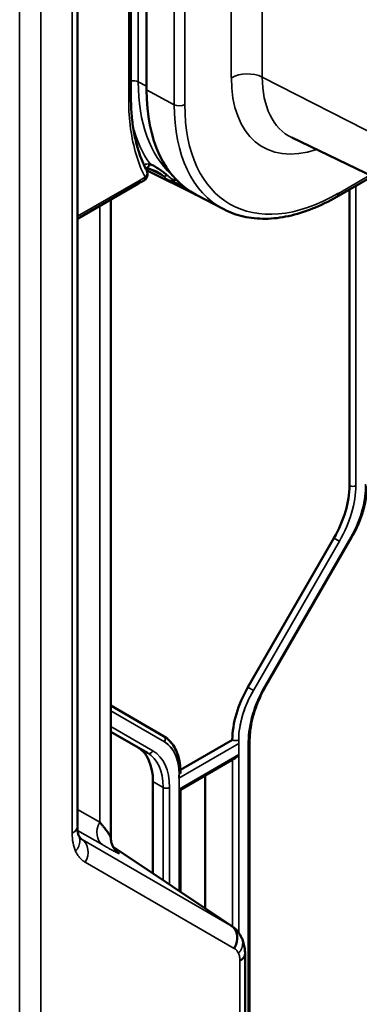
# Model space of a CAD drawing. Header units: millimetres. Extents: x 0 to 14369, y -869 to 2970.
# Tile 487 of 656: x 3576 to 3599, y 1331 to 1396. Entities that reach past the tile are written whole.
import ezdxf

# ---------------------------------------------------------------- set-up
doc = ezdxf.new("R2010")
doc.units = ezdxf.units.MM
doc.header["$LTSCALE"] = 10
doc.layers.add('Sichtbar (ISO)', color=7, linetype='Continuous', lineweight=50)
doc.layers.add('Sichtbar schmal (ISO)', color=7, linetype='Continuous', lineweight=35)

msp = doc.modelspace()

# ---------------------------------------------------------------- linework, layer by layer
at = {"layer": 'Sichtbar (ISO)'}
for p, q in [((3579.803, 1465.605), (3579.803, 1342.885)), ((3583.354, 1433.673), (3583.354, 1391.216)), ((3584.392, 1391.695), (3584.392, 1434.153)), ((3607.881, 1381.848), (3594.031, 1388.518)), ((3587.733, 1384.701), (3584.389, 1386.355)), ((3585.03, 1386.28), (3585.045, 1386.272)), ((3597.016, 1384.598), (3599.361, 1385.951)), ((3583.855, 1385.48), (3579.803, 1383.14)), ((3589.509, 1383.774), (3587.686, 1384.725)), ((3597.862, 1385.086), (3597.862, 1365.45)), ((3582.015, 1342.095), (3582.015, 1384.418)), ((3596.827, 1361.966), (3591.119, 1352.081)), ((3597.997, 1362.007), (3592.29, 1352.122)), ((3597.997, 1362.007), (3592.29, 1352.122)), ((3585.513, 1348.844), (3582.015, 1350.863)), ((3585.513, 1348.844), (3582.015, 1350.863)), ((3582.015, 1349.131), (3584.452, 1347.724)), ((3584.452, 1347.724), (3582.015, 1349.131)), ((3590.084, 1348.596), (3586.633, 1346.604)), ((3591.232, 1348.579), (3591.232, 1323.891)), ((3591.232, 1348.579), (3591.232, 1323.891)), ((3586.636, 1345.279), (3590.296, 1347.392)), ((3586.636, 1346.361), (3586.636, 1346.432)), ((3588.281, 1346.229), (3588.281, 1337.421)), ((3588.281, 1337.421), (3588.281, 1346.229)), ((3584.816, 1339.735), (3584.816, 1345.823)), ((3584.816, 1345.823), (3584.816, 1339.735)), ((3586.548, 1345.33), (3586.636, 1345.279)), ((3586.636, 1338.519), (3586.636, 1345.279)), ((3586.636, 1338.519), (3586.636, 1345.279)), ((3579.47, 1342.406), (3579.469, 1342.406)), ((3581.151, 1342.07), (3581.153, 1342.069)), ((3590.04, 1336.247), (3582.173, 1341.499)), ((3590.938, 1205.277), (3590.938, 1334.43))]:
    msp.add_line(p, q, dxfattribs=at)
msp.add_arc((3583.959, 1386.099), 0.5, 295.27652, 27.54629, dxfattribs=at)
for centre, major_axis, ratio, start_param, end_param in [((3594.998, 1397.819), (-7.5, -12.99), 0.57735, 5.497787, 6.307881), ((3584.263, 1386.996), (-0.002, -0.511), 0.776506, 0.151314, 1.131663), ((3586.111, 1386.123), (-0.286, -0.41), 0.815479, 0.105388, 0.952774), ((3586.292, 1385.252), (0.288, 0.412), 0.815479, 0.556102, 0.878146), ((3587.845, 1385.207), (0.251, 0.433), 0.577339, 3.122242, 3.154315), ((3594.998, 1397.819), (-7.5, -12.99), 0.57735, 0.013123, 0.024695), ((3594.327, 1363.409), (-2.5, -4.33), 0.57735, 1.570796, 2.356194), ((3593.619, 1350.637), (-2.5, -4.33), 0.57735, 4.712389, 5.497787), ((3581.28, 1343.782), (2.5, 4.33), 0.57735, 5.497787, 6.283185), ((3581.28, 1343.782), (2.5, 4.33), 0.57735, 5.497787, 6.283185), ((3590.296, 1347.739), (-0.212, -0.367), 0.57735, 0.785398, 1.570796), ((3589.366, 1335.253), (0.6, 1.039), 0.816497, 4.712389, 6.230825), ((3589.738, 1334.43), (1.2, 0), 0.57735, 5.497787, 6.300255)]:
    msp.add_ellipse(centre, major_axis=major_axis, ratio=ratio, start_param=start_param, end_param=end_param, dxfattribs=at)
for points, knots in [([(3584.402, 1386.331), (3584.267, 1386.588), (3584.143, 1386.861), (3583.922, 1387.435), (3583.824, 1387.737), (3583.655, 1388.367), (3583.584, 1388.696), (3583.469, 1389.377), (3583.426, 1389.73), (3583.369, 1390.458), (3583.354, 1390.832), (3583.354, 1391.216)], [2.705076, 2.705076, 2.705076, 2.705076, 2.7923793, 2.7923793, 2.8796827, 2.8796827, 2.966986, 2.966986, 3.0542893, 3.0542893, 3.1415927, 3.1415927, 3.1415927, 3.1415927]), ([(3584.621, 1386.777), (3584.72, 1386.732), (3584.822, 1386.677), (3584.924, 1386.618), (3585.026, 1386.558), (3585.128, 1386.493), (3585.228, 1386.426), (3585.328, 1386.359), (3585.426, 1386.29), (3585.52, 1386.22), (3585.567, 1386.185), (3585.613, 1386.15), (3585.658, 1386.115), (3585.703, 1386.08), (3585.747, 1386.045), (3585.789, 1386.01)], [0, 0, 0, 0, 0.25, 0.25, 0.25, 0.5, 0.5, 0.5, 0.75, 0.75, 0.75, 0.875, 0.875, 0.875, 1, 1, 1, 1]), ([(3585.101, 1386.244), (3584.885, 1386.358), (3584.614, 1386.446), (3584.356, 1386.476), (3584.341, 1386.478), (3584.326, 1386.479)], [0, 0, 0, 0, 0.1239648, 0.1239648, 0.1317421, 0.1317421, 0.1317421, 0.1317421]), ([(3585.443, 1386.016), (3585.402, 1386.051), (3585.357, 1386.085), (3585.31, 1386.117), (3585.264, 1386.149), (3585.214, 1386.18), (3585.163, 1386.209), (3585.143, 1386.221), (3585.122, 1386.233), (3585.101, 1386.244)], [0, 0, 0, 0, 0.125, 0.125, 0.125, 0.25, 0.25, 0.25, 0.2999643, 0.2999643, 0.2999643, 0.2999643]), ([(3583.855, 1385.48), (3583.876, 1385.492), (3583.898, 1385.504), (3583.94, 1385.528), (3583.962, 1385.54), (3584.004, 1385.562), (3584.025, 1385.573), (3584.068, 1385.595), (3584.089, 1385.606), (3584.131, 1385.626), (3584.152, 1385.637), (3584.173, 1385.646)], [4.71238898, 4.71238898, 4.71238898, 4.71238898, 4.73072977, 4.73072977, 4.74907057, 4.74907057, 4.76741136, 4.76741136, 4.78575215, 4.78575215, 4.80409294, 4.80409294, 4.80409294, 4.80409294]), ([(3586.248, 1385.557), (3586.246, 1385.558), (3586.245, 1385.56), (3586.243, 1385.561), (3586.215, 1385.58), (3586.189, 1385.601), (3586.177, 1385.621), (3586.168, 1385.638), (3586.167, 1385.654), (3586.18, 1385.669), (3586.182, 1385.671), (3586.184, 1385.673), (3586.185, 1385.674)], [0.6787948, 0.6787948, 0.6787948, 0.6787948, 0.6875524, 0.6875524, 0.6875524, 0.825, 0.825, 0.825, 0.9328533, 0.9328533, 0.9328533, 0.944368, 0.944368, 0.944368, 0.944368]), ([(3586.185, 1385.674), (3586.187, 1385.676), (3586.189, 1385.677), (3586.19, 1385.679), (3586.195, 1385.682), (3586.2, 1385.685), (3586.205, 1385.688), (3586.209, 1385.69), (3586.213, 1385.692), (3586.218, 1385.694)], [0.94436802, 0.94436802, 0.94436802, 0.94436802, 0.95486283, 0.95486283, 0.95486283, 0.97957817, 0.97957817, 0.97957817, 0.99984743, 0.99984743, 0.99984743, 0.99984743]), ([(3586.706, 1385.348), (3586.698, 1385.351), (3586.69, 1385.355), (3586.681, 1385.358), (3586.669, 1385.363), (3586.657, 1385.369), (3586.644, 1385.374), (3586.635, 1385.379), (3586.625, 1385.383), (3586.616, 1385.387), (3586.596, 1385.395), (3586.576, 1385.403), (3586.556, 1385.411), (3586.533, 1385.42), (3586.511, 1385.429), (3586.489, 1385.437), (3586.458, 1385.45), (3586.428, 1385.462), (3586.399, 1385.475), (3586.375, 1385.486), (3586.351, 1385.498), (3586.327, 1385.51), (3586.32, 1385.514), (3586.312, 1385.518), (3586.305, 1385.522), (3586.288, 1385.532), (3586.272, 1385.542), (3586.255, 1385.553), (3586.253, 1385.554), (3586.251, 1385.556), (3586.248, 1385.557)], [0.0024735, 0.0024735, 0.0024735, 0.0024735, 0.0398174, 0.0398174, 0.0398174, 0.092505, 0.092505, 0.092505, 0.1319233, 0.1319233, 0.1319233, 0.2125218, 0.2125218, 0.2125218, 0.3038946, 0.3038946, 0.3038946, 0.4360792, 0.4360792, 0.4360792, 0.5495816, 0.5495816, 0.5495816, 0.5859765, 0.5859765, 0.5859765, 0.6672242, 0.6672242, 0.6672242, 0.6787948, 0.6787948, 0.6787948, 0.6787948]), ([(3589.509, 1383.774), (3589.922, 1383.559), (3590.365, 1383.397), (3591.294, 1383.186), (3591.779, 1383.137), (3592.78, 1383.147), (3593.295, 1383.207), (3594.341, 1383.432), (3594.873, 1383.596), (3595.942, 1384.025), (3596.48, 1384.288), (3597.016, 1384.598)], [3.951686, 3.951686, 3.951686, 3.951686, 4.1038266, 4.1038266, 4.2559672, 4.2559672, 4.4081078, 4.4081078, 4.5602484, 4.5602484, 4.712389, 4.712389, 4.712389, 4.712389]), ([(3599.011, 1365.433), (3599.011, 1365.218), (3598.996, 1364.997), (3598.939, 1364.545), (3598.896, 1364.315), (3598.783, 1363.85), (3598.714, 1363.616), (3598.549, 1363.148), (3598.454, 1362.915), (3598.242, 1362.455), (3598.125, 1362.228), (3597.997, 1362.007)], [0, 0, 0, 0, 0.1570796, 0.1570796, 0.3141593, 0.3141593, 0.4712389, 0.4712389, 0.6283185, 0.6283185, 0.7853982, 0.7853982, 0.7853982, 0.7853982]), ([(3599.011, 1365.433), (3599.011, 1365.237), (3598.998, 1365.036), (3598.948, 1364.601), (3598.906, 1364.366), (3598.795, 1363.892), (3598.725, 1363.652), (3598.559, 1363.174), (3598.463, 1362.936), (3598.247, 1362.465), (3598.127, 1362.233), (3597.997, 1362.007)], [6.2831853, 6.2831853, 6.2831853, 6.2831853, 6.4262655, 6.4262655, 6.586845, 6.586845, 6.7474245, 6.7474245, 6.908004, 6.908004, 7.0685835, 7.0685835, 7.0685835, 7.0685835]), ([(3592.29, 1352.122), (3592.156, 1351.89), (3592.032, 1351.651), (3591.809, 1351.168), (3591.71, 1350.924), (3591.538, 1350.435), (3591.466, 1350.191), (3591.349, 1349.711), (3591.305, 1349.474), (3591.247, 1349.015), (3591.232, 1348.792), (3591.232, 1348.579)], [2.3561945, 2.3561945, 2.3561945, 2.3561945, 2.5132741, 2.5132741, 2.6703538, 2.6703538, 2.8274334, 2.8274334, 2.984513, 2.984513, 3.1415927, 3.1415927, 3.1415927, 3.1415927]), ([(3592.29, 1352.122), (3592.156, 1351.89), (3592.032, 1351.651), (3591.809, 1351.168), (3591.71, 1350.924), (3591.538, 1350.435), (3591.466, 1350.191), (3591.349, 1349.711), (3591.305, 1349.474), (3591.247, 1349.015), (3591.232, 1348.792), (3591.232, 1348.579)], [2.3561945, 2.3561945, 2.3561945, 2.3561945, 2.5132741, 2.5132741, 2.6703538, 2.6703538, 2.8274334, 2.8274334, 2.984513, 2.984513, 3.1415927, 3.1415927, 3.1415927, 3.1415927]), ([(3585.513, 1348.844), (3585.659, 1348.759), (3585.794, 1348.654), (3586.035, 1348.41), (3586.142, 1348.271), (3586.323, 1347.965), (3586.398, 1347.798), (3586.518, 1347.441), (3586.562, 1347.252), (3586.622, 1346.855), (3586.636, 1346.647), (3586.636, 1346.432)], [5.4977871, 5.4977871, 5.4977871, 5.4977871, 5.6548668, 5.6548668, 5.8119464, 5.8119464, 5.969026, 5.969026, 6.1261057, 6.1261057, 6.2831853, 6.2831853, 6.2831853, 6.2831853]), ([(3585.513, 1348.844), (3585.663, 1348.757), (3585.801, 1348.649), (3586.046, 1348.398), (3586.153, 1348.255), (3586.336, 1347.939), (3586.411, 1347.766), (3586.529, 1347.398), (3586.572, 1347.202), (3586.624, 1346.816), (3586.636, 1346.627), (3586.636, 1346.432)], [5.4977871, 5.4977871, 5.4977871, 5.4977871, 5.6585239, 5.6585239, 5.8192606, 5.8192606, 5.9799973, 5.9799973, 6.1407341, 6.1407341, 6.2831853, 6.2831853, 6.2831853, 6.2831853]), ([(3582.005, 1342.132), (3582.005, 1342.132), (3582.005, 1342.132), (3582.005, 1342.132), (3581.998, 1342.155), (3581.988, 1342.179), (3581.976, 1342.205), (3581.963, 1342.233), (3581.947, 1342.263), (3581.929, 1342.295), (3581.889, 1342.363), (3581.837, 1342.438), (3581.777, 1342.52), (3581.713, 1342.606), (3581.639, 1342.699), (3581.557, 1342.8), (3581.515, 1342.851), (3581.471, 1342.903), (3581.425, 1342.958), (3581.402, 1342.985), (3581.379, 1343.012), (3581.355, 1343.04), (3581.343, 1343.054), (3581.331, 1343.068), (3581.319, 1343.082), (3581.307, 1343.096), (3581.295, 1343.11), (3581.283, 1343.124)], [0.4567864, 0.4567864, 0.4567864, 0.4567864, 0.4568887, 0.4568887, 0.4568887, 0.515432, 0.515432, 0.515432, 0.5784397, 0.5784397, 0.5784397, 0.7141383, 0.7141383, 0.7141383, 0.8569585, 0.8569585, 0.8569585, 0.9288401, 0.9288401, 0.9288401, 0.9645529, 0.9645529, 0.9645529, 0.9823146, 0.9823146, 0.9823146, 1, 1, 1, 1]), ([(3579.8, 1342.837), (3579.801, 1342.759), (3579.804, 1342.687), (3579.819, 1342.489), (3579.838, 1342.391), (3579.869, 1342.287), (3579.88, 1342.259), (3579.892, 1342.232)], [0.0068135, 0.0068135, 0.0068135, 0.0068135, 0.0387509, 0.0387509, 0.1042122, 0.1042122, 0.1340929, 0.1340929, 0.1340929, 0.1340929]), ([(3582.018, 1342.065), (3582.018, 1342.069), (3582.018, 1342.073), (3582.018, 1342.077), (3582.016, 1342.093), (3582.012, 1342.112), (3582.005, 1342.132)], [0.38882025, 0.38882025, 0.38882025, 0.38882025, 0.40316836, 0.40316836, 0.40316836, 0.4567864, 0.4567864, 0.4567864, 0.4567864]), ([(3582.018, 1342.065), (3582.018, 1342.06), (3582.018, 1342.054), (3582.019, 1342.042), (3582.019, 1342.037), (3582.02, 1342.024), (3582.02, 1342.018), (3582.021, 1342.005), (3582.022, 1341.998), (3582.023, 1341.983), (3582.024, 1341.973), (3582.029, 1341.934), (3582.033, 1341.905), (3582.053, 1341.797), (3582.076, 1341.718), (3582.135, 1341.567), (3582.174, 1341.493), (3582.231, 1341.402), (3582.25, 1341.375), (3582.294, 1341.316), (3582.318, 1341.288), (3582.352, 1341.252), (3582.363, 1341.24), (3582.381, 1341.222), (3582.387, 1341.218), (3582.39, 1341.215), (3582.39, 1341.215), (3582.39, 1341.215)], [0, 0, 0, 0, 0.0024231, 0.0024231, 0.0042927, 0.0042927, 0.0062723, 0.0062723, 0.0081849, 0.0081849, 0.0111383, 0.0111383, 0.0200128, 0.0200128, 0.0442664, 0.0442664, 0.069502, 0.069502, 0.0809488, 0.0809488, 0.0978998, 0.0978998, 0.1117298, 0.1117298, 0.1291355, 0.1291355, 0.135196, 0.135196, 0.135196, 0.135196]), ([(3590.06, 1336.234), (3590.226, 1336.124), (3590.371, 1335.987), (3590.572, 1335.72), (3590.644, 1335.596), (3590.703, 1335.465)], [0, 0, 0, 0, 0.0658523, 0.0658523, 0.1155692, 0.1155692, 0.1155692, 0.1155692]), ([(3590.705, 1335.46), (3590.804, 1335.24), (3590.873, 1334.993), (3590.921, 1334.639), (3590.93, 1334.541), (3590.933, 1334.441)], [0.0006994, 0.0006994, 0.0006994, 0.0006994, 0.0835987, 0.0835987, 0.1148328, 0.1148328, 0.1148328, 0.1148328])]:
    msp.add_open_spline(points, degree=3, knots=knots, dxfattribs=at)
for points in [[(3584.402, 1386.33), (3584.402, 1386.33), (3584.402, 1386.331), (3584.402, 1386.331)], [(3584.172, 1385.647), (3584.173, 1385.647), (3584.173, 1385.647), (3584.173, 1385.647)], [(3586.699, 1385.402), (3586.702, 1385.384), (3586.705, 1385.366), (3586.707, 1385.348)], [(3579.89, 1342.235), (3579.943, 1342.119), (3580.036, 1342.028), (3580.065, 1342.009)]]:
    msp.add_open_spline(points, degree=3, dxfattribs=at)
at = {"layer": 'Sichtbar schmal (ISO)'}
for p, q in [((3579.451, 1342.395), (3579.451, 1465.33)), ((3577.384, 1463.797), (3577.384, 1328.572)), ((3575.969, 1328.216), (3575.969, 1463.115)), ((3590.017, 1434.951), (3590.017, 1392.494)), ((3592.072, 1392.53), (3592.072, 1434.988)), ((3583.84, 1392.215), (3583.84, 1434.672)), ((3583.208, 1391.012), (3583.208, 1433.469)), ((3586.234, 1433.161), (3586.234, 1390.703)), ((3586.929, 1390.71), (3586.929, 1433.168)), ((3604.134, 1386.369), (3592.072, 1392.53)), ((3583.84, 1392.215), (3584.392, 1391.928)), ((3586.234, 1390.703), (3584.392, 1391.695)), ((3584.603, 1386.432), (3585.443, 1386.016)), ((3599.201, 1386.028), (3597.12, 1384.826)), ((3579.803, 1383.309), (3583.959, 1385.709)), ((3586.847, 1385.276), (3586.707, 1385.346)), ((3598.286, 1365.45), (3598.286, 1385.331)), ((3598.286, 1385.331), (3598.286, 1365.45)), ((3597.862, 1385.086), (3597.862, 1365.45)), ((3581.283, 1383.995), (3581.283, 1343.124)), ((3596.827, 1361.966), (3591.119, 1352.081)), ((3592.242, 1352.15), (3597.949, 1362.035)), ((3597.949, 1362.035), (3592.242, 1352.15)), ((3597.189, 1361.757), (3596.827, 1361.966)), ((3596.827, 1361.966), (3597.189, 1361.757)), ((3597.997, 1362.007), (3597.949, 1362.035)), ((3597.949, 1362.035), (3597.997, 1362.007)), ((3597.189, 1361.757), (3591.482, 1351.872)), ((3591.482, 1351.872), (3597.189, 1361.757)), ((3591.119, 1352.081), (3591.482, 1351.872)), ((3591.482, 1351.872), (3591.119, 1352.081)), ((3592.242, 1352.15), (3592.29, 1352.122)), ((3592.29, 1352.122), (3592.242, 1352.15)), ((3585.575, 1348.461), (3582.015, 1350.517)), ((3582.015, 1350.517), (3585.575, 1348.461)), ((3582.015, 1349.477), (3584.814, 1347.861)), ((3584.814, 1347.861), (3582.015, 1349.477)), ((3590.515, 1348.355), (3586.542, 1346.061)), ((3590.508, 1335.805), (3590.508, 1348.596)), ((3591.145, 1348.456), (3591.145, 1323.768)), ((3591.145, 1323.768), (3591.145, 1348.456)), ((3586.548, 1345.33), (3590.508, 1347.616)), ((3590.508, 1347.616), (3590.508, 1335.805)), ((3590.084, 1347.27), (3590.084, 1336.218)), ((3590.084, 1336.218), (3590.084, 1347.27)), ((3586.548, 1346.31), (3586.548, 1338.578)), ((3584.816, 1345.823), (3585.488, 1345.435)), ((3585.488, 1345.435), (3584.816, 1345.823)), ((3585.488, 1345.435), (3585.488, 1339.286)), ((3585.488, 1339.286), (3585.488, 1345.435)), ((3585.912, 1339.003), (3585.912, 1345.435)), ((3585.912, 1345.435), (3585.912, 1339.003)), ((3586.548, 1338.578), (3586.548, 1345.33)), ((3581.283, 1343.124), (3579.803, 1343.978)), ((3581.373, 1343.019), (3581.373, 1343.019)), ((3579.452, 1342.357), (3579.452, 1342.356)), ((3579.812, 1342.59), (3581.488, 1341.622)), ((3581.094, 1342.492), (3581.095, 1342.492)), ((3580.113, 1341.979), (3580.039, 1342.028)), ((3580.118, 1341.976), (3590.009, 1336.265)), ((3590.009, 1336.265), (3582.175, 1341.495)), ((3590.214, 1334.763), (3580.32, 1340.475)), ((3590.35, 1335.08), (3590.351, 1335.079)), ((3590.63, 1334.628), (3590.63, 1334.627)), ((3590.586, 1205.407), (3590.586, 1333.94))]:
    msp.add_line(p, q, dxfattribs=at)
for centre, major_axis, ratio, start_param, end_param in [((3591.078, 1391.881), (-1.5, 0), 0.57735, 3.988077, 5.497787), ((3597.12, 1396.594), (-5.022, -8.698), 0.57735, 5.497787, 6.862927), ((3598.116, 1396.019), (-4.273, -7.402), 0.57735, 5.497787, 6.326447), ((3583.506, 1392), (-0.5, 0), 0.57735, 3.979351, 5.02027), ((3594.273, 1398.238), (-7.377, -12.777), 0.57735, 5.497787, 6.160982), ((3582.854, 1391.216), (0.5, 0), 0.57735, 5.497787, 6.283185), ((3586.575, 1390.914), (-0.5, 0), 0.57735, 0.820305, 2.356194), ((3596.778, 1396.791), (-7.456, -12.914), 0.57735, 5.497787, 6.307881), ((3597.12, 1396.594), (-7.206, -12.481), 0.57735, 5.497787, 7.068583), ((3593.938, 1398.431), (-7.627, -13.21), 0.57735, 5.744151, 6.025895), ((3582.898, 1381.851), (2.698, 4.673), 0.57735, 0.316699, 0.436968), ((3585.707, 1386.437), (-0.327, -0.378), 0.811538, 0.187124, 1.001569), ((3583.605, 1385.913), (0.25, -0.433), 0.57735, 0, 0.785398), ((3587.031, 1385.613), (-0.223, -0.448), 0.534531, 5.585038, 6.258027), ((3596.766, 1385.031), (0.25, -0.433), 0.57735, 0, 0.785398), ((3594.327, 1363.409), (-2.5, -4.33), 0.57735, 1.570796, 2.356194), ((3594.539, 1363.287), (-2.65, -4.59), 0.57735, 1.570796, 2.356194), ((3594.539, 1363.287), (2.65, 4.59), 0.57735, 4.712389, 5.497787), ((3598.074, 1365.573), (-0.3, 0), 0.57735, 0.785398, 2.356194), ((3598.074, 1365.573), (0.3, 0), 0.57735, 3.926991, 5.497787), ((3595.599, 1363.392), (2.35, 4.07), 0.57735, 4.712389, 5.56166), ((3595.599, 1363.392), (2.35, 4.07), 0.57735, 4.712389, 5.497787), ((3593.619, 1350.637), (-2.5, -4.33), 0.57735, 4.712389, 5.497787), ((3594.892, 1350.62), (2.65, 4.59), 0.57735, 1.570796, 2.356194), ((3594.892, 1350.62), (-2.65, -4.59), 0.57735, 4.712389, 5.497787), ((3593.832, 1350.515), (-2.35, -4.07), 0.57735, 4.712389, 5.56166), ((3593.832, 1350.515), (-2.35, -4.07), 0.57735, 4.712389, 5.497787), ((3585.363, 1348.584), (0.15, 0.26), 0.816497, 4.712389, 6.283185), ((3585.363, 1348.584), (0.15, 0.26), 0.816497, 4.712389, 6.283185), ((3583.225, 1344.391), (2.35, 4.07), 0.57735, 5.497787, 6.283185), ((3583.225, 1344.391), (2.35, 4.07), 0.57735, 5.433914, 6.283185), ((3590.296, 1348.718), (0.3, 0), 0.57735, 3.926991, 5.497787), ((3590.932, 1348.579), (0.3, 0), 0.57735, 5.497787, 6.283185), ((3590.932, 1348.579), (0.3, 0), 0.57735, 5.497787, 6.283185), ((3584.602, 1347.984), (-0.15, -0.26), 0.816497, 0, 1.570796), ((3584.602, 1347.984), (-0.15, -0.26), 0.816497, 0, 1.570796), ((3581.952, 1343.394), (2.5, 4.33), 0.57735, 5.497787, 6.283185), ((3581.952, 1343.394), (2.5, 4.33), 0.57735, 5.497787, 6.283185), ((3582.164, 1343.271), (2.65, 4.59), 0.57735, 5.497787, 6.283185), ((3582.164, 1343.271), (2.65, 4.59), 0.57735, 5.497787, 6.283185), ((3586.336, 1346.432), (0.3, 0), 0.57735, 5.497787, 6.283185), ((3585.7, 1345.558), (0.3, 0), 0.57735, 3.926991, 5.497787), ((3585.7, 1345.558), (-0.3, 0), 0.57735, 0.785398, 2.356194), ((3578.603, 1342.885), (1.2, 0), 0.57735, 5.497787, 6.283185), ((3582.131, 1342.634), (-0.6, -1.039), 0.816497, 4.712389, 6.230825), ((3581.03, 1344.163), (0.837, 2.205), 0.583664, 2.590813, 2.591471), ((3579.472, 1340.965), (0.6, 1.039), 0.816497, 4.712389, 6.230825)]:
    msp.add_ellipse(centre, major_axis=major_axis, ratio=ratio, start_param=start_param, end_param=end_param, dxfattribs=at)
for points, knots in [([(3584.293, 1385.898), (3584.054, 1386.354), (3583.863, 1386.854), (3583.703, 1387.392), (3583.544, 1387.93), (3583.416, 1388.506), (3583.332, 1389.11), (3583.248, 1389.714), (3583.208, 1390.347), (3583.208, 1391.012)], [0, 0, 0, 0, 0.333333, 0.333333, 0.333333, 0.666667, 0.666667, 0.666667, 1, 1, 1, 1]), ([(3584.293, 1385.898), (3584.347, 1385.948), (3584.437, 1386.063), (3584.445, 1386.223), (3584.414, 1386.308), (3584.402, 1386.33)], [0.0005296, 0.0005296, 0.0005296, 0.0005296, 0.3333333, 0.6666667, 0.7914325, 0.7914325, 0.7914325, 0.7914325]), ([(3585.443, 1386.016), (3585.49, 1385.976), (3585.584, 1385.9), (3585.723, 1385.791), (3585.815, 1385.723), (3585.861, 1385.691)], [0.0002113, 0.0002113, 0.0002113, 0.0002113, 0.3333333, 0.6666667, 1, 1, 1, 1]), ([(3585.789, 1386.01), (3585.834, 1385.971), (3585.879, 1385.935), (3585.924, 1385.898), (3585.946, 1385.879), (3585.968, 1385.86), (3585.99, 1385.842), (3586.013, 1385.824), (3586.036, 1385.807), (3586.061, 1385.79), (3586.112, 1385.757), (3586.17, 1385.728), (3586.218, 1385.694)], [0, 0, 0, 0, 0.3333333, 0.3333333, 0.3333333, 0.5, 0.5, 0.5, 0.6666667, 0.6666667, 0.6666667, 0.9996902, 0.9996902, 0.9996902, 0.9996902]), ([(3583.959, 1385.709), (3583.997, 1385.731), (3584.035, 1385.753), (3584.075, 1385.774), (3584.114, 1385.794), (3584.154, 1385.813), (3584.191, 1385.835), (3584.227, 1385.857), (3584.26, 1385.881), (3584.293, 1385.898)], [0, 0, 0, 0, 0.333333, 0.333333, 0.333333, 0.666667, 0.666667, 0.666667, 1, 1, 1, 1]), ([(3584.173, 1385.647), (3584.196, 1385.659), (3584.244, 1385.695), (3584.287, 1385.758), (3584.295, 1385.827), (3584.295, 1385.865), (3584.293, 1385.897)], [0.3584888, 0.3584888, 0.3584888, 0.3584888, 0.5, 0.6666667, 0.8333333, 0.9990206, 0.9990206, 0.9990206, 0.9990206]), ([(3579.677, 1341.215), (3579.603, 1341.38), (3579.546, 1341.563), (3579.509, 1341.76), (3579.471, 1341.957), (3579.452, 1342.17), (3579.451, 1342.395)], [0, 0, 0, 0, 0.5, 0.5, 0.5, 1, 1, 1, 1]), ([(3579.677, 1341.215), (3579.772, 1341.315), (3579.845, 1341.427), (3579.892, 1341.546), (3579.938, 1341.664), (3579.959, 1341.79), (3579.957, 1341.912), (3579.956, 1342.026), (3579.935, 1342.136), (3579.892, 1342.232)], [0.0000248, 0.0000248, 0.0000248, 0.0000248, 0.25, 0.25, 0.25, 0.5, 0.5, 0.5, 0.7327853, 0.7327853, 0.7327853, 0.7327853]), ([(3582.353, 1341.251), (3582.367, 1341.24), (3582.38, 1341.23), (3582.392, 1341.221), (3582.41, 1341.208), (3582.426, 1341.195), (3582.441, 1341.183), (3582.456, 1341.172), (3582.469, 1341.161), (3582.482, 1341.151), (3582.506, 1341.13), (3582.526, 1341.113), (3582.54, 1341.099), (3582.555, 1341.086), (3582.564, 1341.075), (3582.567, 1341.068), (3582.571, 1341.061), (3582.569, 1341.057), (3582.562, 1341.057), (3582.555, 1341.057), (3582.542, 1341.06), (3582.523, 1341.067), (3582.505, 1341.073), (3582.482, 1341.083), (3582.452, 1341.097), (3582.394, 1341.124), (3582.314, 1341.164), (3582.218, 1341.215), (3582.122, 1341.266), (3582.009, 1341.328), (3581.886, 1341.397), (3581.824, 1341.431), (3581.76, 1341.467), (3581.693, 1341.505), (3581.66, 1341.524), (3581.626, 1341.543), (3581.592, 1341.562), (3581.575, 1341.572), (3581.557, 1341.582), (3581.54, 1341.592), (3581.522, 1341.601), (3581.505, 1341.611), (3581.488, 1341.622)], [0.2276442, 0.2276442, 0.2276442, 0.2276442, 0.25, 0.25, 0.25, 0.28125, 0.28125, 0.28125, 0.3125, 0.3125, 0.3125, 0.375, 0.375, 0.375, 0.4375, 0.4375, 0.4375, 0.5, 0.5, 0.5, 0.5625, 0.5625, 0.5625, 0.625, 0.625, 0.625, 0.75, 0.75, 0.75, 0.875, 0.875, 0.875, 0.9375, 0.9375, 0.9375, 0.96875, 0.96875, 0.96875, 0.984375, 0.984375, 0.984375, 0.9999997, 0.9999997, 0.9999997, 0.9999997]), ([(3580.32, 1340.475), (3580.251, 1340.515), (3580.186, 1340.56), (3580.124, 1340.612), (3580.063, 1340.663), (3580.005, 1340.719), (3579.951, 1340.781), (3579.898, 1340.843), (3579.848, 1340.91), (3579.802, 1340.982), (3579.756, 1341.055), (3579.715, 1341.132), (3579.677, 1341.215)], [0.0000002, 0.0000002, 0.0000002, 0.0000002, 0.25, 0.25, 0.25, 0.5, 0.5, 0.5, 0.75, 0.75, 0.75, 1, 1, 1, 1]), ([(3590.703, 1335.465), (3590.747, 1335.368), (3590.779, 1335.198), (3590.761, 1334.958), (3590.71, 1334.775), (3590.621, 1334.602), (3590.537, 1334.496), (3590.489, 1334.446)], [0.2651546, 0.2651546, 0.2651546, 0.2651546, 0.5, 0.625, 0.75, 0.875, 1, 1, 1, 1]), ([(3590.586, 1333.94), (3590.586, 1334.036), (3590.578, 1334.128), (3590.562, 1334.212), (3590.546, 1334.297), (3590.522, 1334.375), (3590.489, 1334.446)], [0, 0, 0, 0, 0.5, 0.5, 0.5, 0.9999999, 0.9999999, 0.9999999, 0.9999999])]:
    msp.add_open_spline(points, degree=3, knots=knots, dxfattribs=at)
for points in [[(3585.861, 1385.691), (3585.944, 1385.634), (3586.127, 1385.521), (3586.483, 1385.328), (3586.696, 1385.221), (3586.802, 1385.168)], [(3586.802, 1385.168), (3587.066, 1385.036), (3587.33, 1384.906), (3587.594, 1384.774)], [(3580.065, 1342.009), (3580.081, 1341.997), (3580.098, 1341.987), (3580.115, 1341.977)], [(3590.06, 1336.234), (3590.043, 1336.245), (3590.026, 1336.255), (3590.009, 1336.265)], [(3590.489, 1334.446), (3590.425, 1334.587), (3590.332, 1334.694), (3590.214, 1334.763)]]:
    msp.add_open_spline(points, degree=3, dxfattribs=at)

doc.saveas('drawing.dxf')
